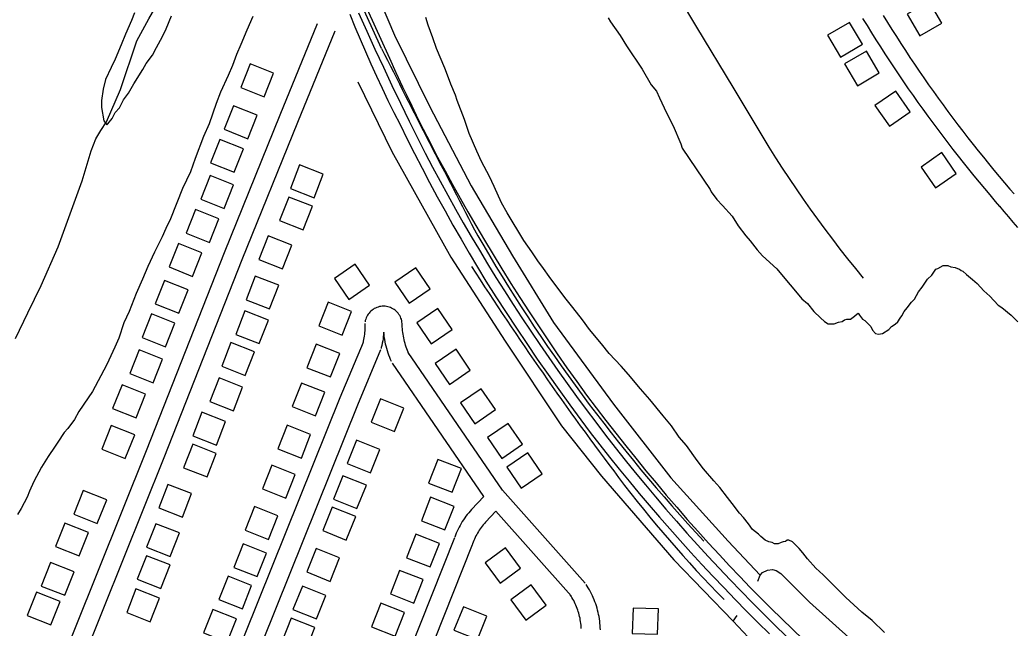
# Model space of a CAD drawing. Extents: x 3567028 to 3605064, y 510945 to 536587.
# Drawn here: x 3583944 to 3585514, y 531015 to 531976 of the extents above; entities that cross this region are included whole.
import ezdxf

# ---------------------------------------------------------------- set-up
doc = ezdxf.new("R2010")
doc.units = 0
for name, color, linetype in [('V-BLDG-OTLN', 7, 'Continuous'), ('V-RAIL-TRAK', 7, 'Continuous'), ('V-ROAD-CNTR', 7, 'Continuous'), ('V-SITE-VEGE', 7, 'Continuous'), ('V-TOPO-SHOR', 7, 'Continuous')]:
    doc.layers.add(name, color=color, linetype=linetype)

msp = doc.modelspace()

# ---------------------------------------------------------------- linework, layer by layer
at = {"layer": 'V-BLDG-OTLN'}
for points in [[(3585344.8, 531985.3), (3585364.9, 531950.7), (3585399.5, 531970.8), (3585379.4, 532005.3)], [(3585273.9, 531937.6), (3585253.6, 531972.1), (3585219.1, 531951.9), (3585239.4, 531917.4)], [(3585300.7, 531892.4), (3585280.4, 531926.9), (3585246, 531906.6), (3585266.2, 531872.1)], [(3584329.5, 531854.5), (3584344.2, 531891.7), (3584307.1, 531906.5), (3584292.3, 531869.3)], [(3585349.5, 531830.8), (3585326.7, 531863.7), (3585293.8, 531840.9), (3585316.6, 531808)], [(3584303.6, 531788.4), (3584318.4, 531825.6), (3584281.2, 531840.4), (3584266.4, 531803.2)], [(3584281.8, 531735.3), (3584296.6, 531772.5), (3584259.4, 531787.2), (3584244.6, 531750.1)], [(3585422.2, 531733.4), (3585399.4, 531766.3), (3585366.6, 531743.5), (3585389.3, 531710.6)], [(3584385.3, 531746.9), (3584370.8, 531709.6), (3584408.1, 531695.1), (3584422.6, 531732.4)], [(3584266.4, 531678.1), (3584281.2, 531715.2), (3584244, 531730), (3584229.2, 531692.9)], [(3584368.2, 531696.1), (3584353.7, 531658.9), (3584390.9, 531644.3), (3584405.5, 531681.6)], [(3584243.1, 531624.4), (3584257.9, 531661.5), (3584220.7, 531676.3), (3584206, 531639.1)], [(3584216.3, 531570.8), (3584231.1, 531608), (3584193.9, 531622.7), (3584179.2, 531585.6)], [(3584335.6, 531634.6), (3584321.1, 531597.3), (3584358.4, 531582.8), (3584372.9, 531620.1)], [(3584463, 531534.4), (3584495.9, 531557.1), (3584473.2, 531590), (3584440.3, 531567.3)], [(3584535.9, 531561.5), (3584558.5, 531528.5), (3584591.5, 531551.1), (3584568.9, 531584.1)], [(3584194.5, 531512.4), (3584209.2, 531549.5), (3584172.1, 531564.3), (3584157.3, 531527.1)], [(3584315.2, 531571.2), (3584300.7, 531533.9), (3584337.9, 531519.4), (3584352.5, 531556.7)], [(3584452.8, 531477.8), (3584467.5, 531515), (3584430.3, 531529.8), (3584415.6, 531492.6)], [(3584299, 531516.2), (3584284.5, 531478.9), (3584321.7, 531464.4), (3584336.2, 531501.7)], [(3584570.5, 531497.2), (3584593.1, 531464.2), (3584626.1, 531486.8), (3584603.5, 531519.8)], [(3584173.7, 531459.5), (3584188.4, 531496.6), (3584151.3, 531511.4), (3584136.5, 531474.3)], [(3584276.8, 531466), (3584262.3, 531428.8), (3584299.6, 531414.2), (3584314.1, 531451.5)], [(3584154.2, 531402.6), (3584169, 531439.8), (3584131.8, 531454.6), (3584117.1, 531417.4)], [(3584434, 531411.7), (3584448.8, 531448.9), (3584411.6, 531463.6), (3584396.8, 531426.4)], [(3584599.3, 531432.9), (3584621.9, 531399.9), (3584654.9, 531422.5), (3584632.3, 531455.5)], [(3584258.1, 531410.2), (3584243.6, 531373), (3584280.9, 531358.4), (3584295.4, 531395.7)], [(3584410.6, 531350.3), (3584425.3, 531387.5), (3584388.2, 531402.2), (3584373.4, 531365.1)], [(3584127.2, 531347.3), (3584142, 531384.5), (3584104.9, 531399.2), (3584090.1, 531362.1)], [(3584639.2, 531370.6), (3584661.8, 531337.6), (3584694.8, 531360.2), (3584672.2, 531393.2)], [(3584513, 531377.3), (3584498.1, 531340.2), (3584535.3, 531325.3), (3584550.1, 531362.4)], [(3584231.1, 531355.9), (3584216.6, 531318.6), (3584253.9, 531304.1), (3584268.4, 531341.4)], [(3584110.1, 531283), (3584124.9, 531320.2), (3584087.7, 531335), (3584072.9, 531297.8)], [(3584388.1, 531283.6), (3584402.8, 531320.8), (3584365.7, 531335.5), (3584350.9, 531298.4)], [(3584681.9, 531315.8), (3584704.5, 531282.8), (3584737.5, 531305.4), (3584714.9, 531338.4)], [(3584475.1, 531312.1), (3584460.2, 531274.9), (3584497.3, 531260.1), (3584512.2, 531297.2)], [(3584216.5, 531305.5), (3584202, 531268.2), (3584239.2, 531253.7), (3584253.8, 531291)], [(3584626.2, 531229.5), (3584640.8, 531266.8), (3584603.5, 531281.4), (3584588.9, 531244.1)], [(3584712.6, 531269.2), (3584735.2, 531236.2), (3584768.2, 531258.8), (3584745.6, 531291.8)], [(3584363.8, 531220.2), (3584378.5, 531257.4), (3584341.3, 531272.2), (3584326.6, 531235)], [(3584453.6, 531255.7), (3584438.8, 531218.5), (3584475.9, 531203.7), (3584490.8, 531240.8)], [(3584065.9, 531180.2), (3584080.7, 531217.3), (3584043.5, 531232.1), (3584028.7, 531195)], [(3584177.5, 531242), (3584163, 531204.7), (3584200.2, 531190.2), (3584214.8, 531227.4)], [(3584614.9, 531169.9), (3584629.5, 531207.2), (3584592.2, 531221.8), (3584577.6, 531184.6)], [(3584336.4, 531154.9), (3584351.1, 531192), (3584313.9, 531206.8), (3584299.2, 531169.6)], [(3584436.7, 531205.9), (3584421.9, 531168.8), (3584459, 531153.9), (3584473.9, 531191)], [(3584037, 531128.8), (3584051.8, 531166), (3584014.6, 531180.7), (3583999.8, 531143.6)], [(3584158.2, 531179.8), (3584143.7, 531142.6), (3584181, 531128.1), (3584195.5, 531165.3)], [(3584591.5, 531111.5), (3584606.1, 531148.7), (3584568.9, 531163.3), (3584554.3, 531126.1)], [(3584318.5, 531096.1), (3584333.3, 531133.2), (3584296.1, 531148), (3584281.3, 531110.8)], [(3584411.3, 531140.6), (3584396.5, 531103.5), (3584433.6, 531088.6), (3584448.5, 531125.7)], [(3584734.3, 531109.6), (3584710.5, 531141.8), (3584678.3, 531118), (3584702.1, 531085.8)], [(3584143.4, 531129.2), (3584128.9, 531091.9), (3584166.1, 531077.4), (3584180.7, 531114.7)], [(3584014.5, 531066.6), (3584029.3, 531103.7), (3583992.1, 531118.5), (3583977.3, 531081.3)], [(3584565.8, 531054.2), (3584580.4, 531091.4), (3584543.2, 531106), (3584528.6, 531068.8)], [(3584294.9, 531045.1), (3584309.6, 531082.3), (3584272.4, 531097), (3584257.7, 531059.8)], [(3584126.8, 531076.7), (3584112.3, 531039.4), (3584149.6, 531024.9), (3584164.1, 531062.2)], [(3584389.8, 531081.2), (3584374.9, 531044.1), (3584412, 531029.2), (3584426.9, 531066.3)], [(3584774.8, 531051.3), (3584751.1, 531083.4), (3584718.9, 531059.6), (3584742.7, 531027.5)], [(3583992.5, 531019.7), (3584007.3, 531056.8), (3583970.1, 531071.6), (3583955.3, 531034.5)], [(3584270.8, 530992.4), (3584285.6, 531029.5), (3584248.4, 531044.3), (3584233.6, 531007.1)], [(3584536.2, 531002.2), (3584550.8, 531039.5), (3584513.6, 531054.1), (3584499, 531016.9)], [(3584644, 531048.6), (3584629.1, 531011.4), (3584666.2, 530996.6), (3584681.1, 531033.7)], [(3584911.8, 531046.4), (3584910.3, 531006.4), (3584950.3, 531005), (3584951.8, 531045)], [(3584372.1, 531030.4), (3584357.3, 530993.3), (3584394.4, 530978.4), (3584409.3, 531015.5)]]:
    msp.add_lwpolyline(points, close=True, dxfattribs=at)
at = {"layer": 'V-RAIL-TRAK'}
for points in [[(3584464.5, 531985.1), (3584472.6, 531965.4), (3584480.8, 531945.8), (3584489.2, 531926.2), (3584497.9, 531906.8), (3584506.7, 531887.4), (3584515.7, 531868.1), (3584524.9, 531848.9), (3584534.3, 531829.8), (3584543.9, 531810.7), (3584555.3, 531787.8), (3584566.8, 531764.9), (3584578.6, 531742), (3584590.5, 531719.3), (3584602.7, 531696.7), (3584615, 531674.2), (3584627.5, 531651.8), (3584640.2, 531629.5), (3584653.1, 531607.4), (3584666.2, 531585.3), (3584679.5, 531563.3), (3584695.3, 531538.4), (3584711.4, 531513.6), (3584727.6, 531489), (3584744.1, 531464.4), (3584760.7, 531440), (3584777.6, 531415.8), (3584794.6, 531391.7), (3584811.8, 531367.7), (3584829.3, 531343.9), (3584844.2, 531324.2), (3584859.3, 531304.6), (3584874.6, 531285.2), (3584890.1, 531265.9), (3584905.7, 531246.8), (3584921.5, 531227.8), (3584937.4, 531208.9), (3584953.5, 531190.2), (3584969.8, 531171.6), (3584986.2, 531153.2), (3585003.3, 531134.2), (3585020.6, 531115.5), (3585037.9, 531096.8), (3585055.5, 531078.3), (3585073.1, 531059.9), (3585091, 531041.7), (3585108.9, 531023.7), (3585127.1, 531005.7)], [(3584478.5, 531987.1), (3584491.3, 531958.4), (3584504.3, 531929.7), (3584517.6, 531901.2), (3584531, 531872.7), (3584544.6, 531844.3), (3584558.4, 531816), (3584572.3, 531787.8), (3584583.7, 531765.5), (3584595.3, 531743.2), (3584607.2, 531721.1), (3584619.2, 531699), (3584631.4, 531677.1), (3584643.8, 531655.3), (3584656.4, 531633.6), (3584669.2, 531612), (3584682.2, 531590.5), (3584695.3, 531569.2), (3584708.8, 531547.8), (3584722.4, 531526.5), (3584736.2, 531505.3), (3584750.2, 531484.3), (3584764.4, 531463.3), (3584778.7, 531442.5), (3584793.2, 531421.8), (3584807.9, 531401.2), (3584822.7, 531380.7), (3584837.7, 531360.4), (3584852.9, 531340.1), (3584868.3, 531320), (3584883.8, 531300.1), (3584899.4, 531280.2), (3584915.3, 531260.7), (3584931.3, 531241.3), (3584947.4, 531222.1), (3584963.7, 531202.9), (3584980.2, 531183.9), (3584996.9, 531165.1), (3585013.7, 531146.4), (3585030.6, 531127.8), (3585047.8, 531109.4), (3585065, 531091.2), (3585082.5, 531073), (3585100.1, 531055.1), (3585117.8, 531037.2), (3585135.7, 531019.6), (3585153.7, 531002.1)], [(3584491.5, 531994.2), (3584527.3, 531915.5), (3584537.5, 531892.9), (3584548, 531870.4), (3584558.7, 531848), (3584569.5, 531825.7), (3584580.6, 531803.5), (3584591.9, 531781.4), (3584603.3, 531759.4), (3584615, 531737.5), (3584626.9, 531715.8), (3584638.9, 531694.1), (3584651.2, 531672.5), (3584663.6, 531651.1), (3584677.1, 531628.1), (3584690.8, 531605.2), (3584704.7, 531582.4), (3584718.8, 531559.7), (3584733.1, 531537.2), (3584747.6, 531514.8), (3584762.3, 531492.5), (3584777.2, 531470.3), (3584792.2, 531448.3), (3584807.5, 531426.4), (3584822.9, 531404.7), (3584838.6, 531383.1), (3584853.7, 531362.8), (3584869.1, 531342.7), (3584884.5, 531322.8), (3584900.2, 531302.9), (3584916, 531283.2), (3584932, 531263.6), (3584948.1, 531244.2), (3584964.4, 531224.9), (3584980.9, 531205.7), (3584997.5, 531186.7), (3585014.3, 531167.8), (3585031.2, 531149), (3585048.3, 531130.4), (3585064.3, 531113.2)], [(3585064.3, 531113.2), (3585080.4, 531096.1), (3585096.7, 531079.2), (3585113.2, 531062.4), (3585129.8, 531045.8), (3585146.6, 531029.3), (3585163.5, 531013), (3585180.6, 530996.9), (3585197.8, 530980.9), (3585215.2, 530965), (3585232.7, 530949.4), (3585250.3, 530933.8), (3585268.1, 530918.5), (3585286, 530903.3), (3585307.8, 530885.2), (3585329.8, 530867.2), (3585351.8, 530849.4), (3585374.1, 530831.9), (3585396.5, 530814.5), (3585416.8, 530798.9)]]:
    msp.add_lwpolyline(points, dxfattribs=at)
at = {"layer": 'V-ROAD-CNTR'}
for points in [[(3584514.7, 531931), (3584225.8, 532565.2)], [(3584955.5, 532059.4), (3585012.2, 531964.4), (3585069.2, 531869.6), (3585126.3, 531774.8), (3585136.7, 531758.2), (3585147.4, 531741.7), (3585158.2, 531725.4), (3585169.2, 531709.1), (3585180.3, 531692.9), (3585191.6, 531676.9), (3585203.1, 531661), (3585214.8, 531645.2), (3585226.6, 531629.5), (3585238.5, 531614), (3585250.7, 531598.6), (3585263, 531583.3), (3585275.4, 531568.1)], [(3584412.9, 531969.8), (3584354, 531825.4), (3584266, 531607.8), (3584143, 531294.9), (3583991.2, 530916.8)], [(3585274.4, 531978.5), (3585281.3, 531967.2), (3585288.3, 531955.9), (3585295.3, 531944.7), (3585302.4, 531933.5), (3585309.6, 531922.4), (3585316.8, 531911.3), (3585324.2, 531900.2), (3585331.5, 531889.2), (3585339, 531878.3), (3585346.5, 531867.4), (3585354, 531856.5), (3585361.7, 531845.7), (3585369.4, 531834.9), (3585377.1, 531824.2), (3585385, 531813.5), (3585392.9, 531802.9), (3585400.8, 531792.3), (3585408.9, 531781.8), (3585417, 531771.3), (3585425.1, 531760.9), (3585433.3, 531750.5), (3585441.6, 531740.2), (3585450, 531729.9), (3585458.4, 531719.7), (3585466.8, 531709.5), (3585475.4, 531699.4), (3585483.9, 531689.3), (3585490.7, 531681.4)], [(3585306.9, 531982.9), (3585313.8, 531971.8), (3585320.7, 531960.7), (3585327.7, 531949.7), (3585334.8, 531938.7), (3585341.9, 531927.8), (3585349.1, 531916.9), (3585356.4, 531906), (3585363.7, 531895.2), (3585371.1, 531884.5), (3585378.6, 531873.7), (3585386.1, 531863.1), (3585393.7, 531852.5), (3585401.4, 531841.9), (3585409.1, 531831.4), (3585416.9, 531820.9), (3585424.8, 531810.4), (3585432.7, 531800.1), (3585440.6, 531789.7), (3585448.7, 531779.4), (3585456.8, 531769.2), (3585465, 531759), (3585473.2, 531748.9), (3585481.5, 531738.8), (3585489.8, 531728.7), (3585498.2, 531718.8), (3585506.7, 531708.8), (3585513.5, 531701)], [(3584440.7, 531958.5), (3584381.8, 531814.1), (3584293.9, 531596.7), (3584170.9, 531283.8), (3584010.2, 530883.5), (3583778.3, 530304.3)], [(3585490.5, 531681.7), (3585497.5, 531673.2), (3585504.6, 531664.7), (3585511.8, 531656.2), (3585519, 531647.8)], [(3584547.4, 531494.8), (3584547.3, 531496.4), (3584547, 531498.6), (3584546.6, 531500.7), (3584546, 531502.9), (3584545.3, 531504.9), (3584544.4, 531506.9), (3584543.4, 531508.9), (3584542.2, 531510.7), (3584540.9, 531512.5), (3584539.5, 531514.1), (3584537.9, 531515.7), (3584536.3, 531517.1), (3584534.5, 531518.4), (3584532.6, 531519.6), (3584530.7, 531520.6), (3584528.7, 531521.5), (3584526.6, 531522.2), (3584524.5, 531522.8), (3584522.4, 531523.2), (3584520.2, 531523.5), (3584518, 531523.5), (3584515.8, 531523.5), (3584513.6, 531523.3), (3584511.5, 531522.9), (3584509.4, 531522.3), (3584507.3, 531521.6), (3584505.3, 531520.7), (3584503.3, 531519.7), (3584501.4, 531518.6), (3584499.7, 531517.3), (3584498, 531515.9), (3584496.4, 531514.4), (3584495, 531512.7), (3584493.6, 531511), (3584492.4, 531509.2), (3584491.4, 531507.2), (3584490.5, 531505.2), (3584489.7, 531503.2), (3584489.1, 531501.1), (3584488.7, 531499.1), (3584488.7, 531498.8)], [(3584488.5, 531496.1), (3584488.5, 531493.1), (3584488.5, 531490.3), (3584488.4, 531487.5), (3584488.3, 531484.7), (3584488, 531482), (3584487.7, 531479.2), (3584487.4, 531476.4), (3584486.9, 531473.6), (3584486.4, 531470.9), (3584485.9, 531468.2), (3584485.2, 531465.4), (3584484.9, 531464.1)], [(3584518.1, 531482), (3584517.9, 531479.1), (3584517.5, 531475.6), (3584517.1, 531472.1), (3584516.5, 531468.6), (3584515.9, 531465.1), (3584515.1, 531461.6), (3584514.3, 531458.2), (3584513.9, 531456.7)], [(3584530.4, 531436.1), (3584529, 531439.3), (3584527.6, 531442.7), (3584526.4, 531446.2), (3584525.2, 531449.6), (3584524, 531453.1), (3584523, 531456.7), (3584522, 531460.2), (3584521.2, 531463.8), (3584520.4, 531467.4), (3584519.7, 531471), (3584519.1, 531474.6), (3584518.6, 531478.2), (3584518.2, 531481.9), (3584518.1, 531482.6)], [(3584557.9, 531448), (3584556.7, 531450.9), (3584555.6, 531453.6), (3584554.6, 531456.4), (3584553.6, 531459.1), (3584552.7, 531461.9), (3584551.9, 531464.8), (3584551.1, 531467.6), (3584550.4, 531470.5), (3584549.8, 531473.4), (3584549.3, 531476.2), (3584548.8, 531479.2), (3584548.4, 531482.1), (3584548, 531485), (3584547.7, 531487.9), (3584547.5, 531490.9), (3584547.4, 531493.9), (3584547.4, 531494.5)], [(3584485.6, 531466.2), (3584448.8, 531378.6), (3584277.2, 530951.2), (3584113.6, 530535.6), (3583987, 530219.5)], [(3584513.2, 531454.6), (3584476.6, 531367.2), (3584305.1, 530940.1), (3584141.5, 530524.5), (3584014.9, 530208.6)], [(3584836.3, 531085.7), (3584705.6, 531232.8), (3584556.6, 531450.5)], [(3584676, 531222.9), (3584531.8, 531433.6)], [(3584676, 531222.9), (3584656.8, 531202.3), (3584654.5, 531199.7), (3584652.3, 531197.1), (3584650.1, 531194.4), (3584648, 531191.7), (3584646, 531188.9), (3584644.1, 531186), (3584642.2, 531183.2), (3584640.5, 531180.2), (3584638.8, 531177.2), (3584637.1, 531174.2), (3584635.6, 531171.1), (3584634.1, 531168), (3584632.8, 531164.8), (3584631.5, 531161.7), (3584630.3, 531158.5), (3584630.3, 531158.5)], [(3584695.2, 531199.4), (3584678.9, 531182.1), (3584677.1, 531180.1), (3584675.4, 531178.1), (3584673.8, 531176), (3584672.2, 531173.9), (3584670.6, 531171.7), (3584669.1, 531169.5), (3584667.7, 531167.3), (3584666.3, 531165), (3584665, 531162.7), (3584663.8, 531160.4), (3584662.6, 531158), (3584661.5, 531155.6), (3584660.4, 531153.2), (3584659.4, 531150.7), (3584658.5, 531148.2), (3584657.6, 531145.9)], [(3584813.9, 531065.8), (3584695.2, 531199.4)], [(3584630, 531157.7), (3584465.1, 530742.6), (3584327.3, 530400.5), (3584221.5, 530129.4)], [(3584657.9, 531146.6), (3584493, 530731.4), (3584355.2, 530389.4), (3584249.4, 530118.2)], [(3584860.2, 531012.1), (3584860.1, 531015.6), (3584859.9, 531019.1), (3584859.6, 531022.6), (3584859.2, 531026), (3584858.7, 531029.5), (3584858.2, 531032.9), (3584857.5, 531036.3), (3584856.8, 531039.7), (3584855.9, 531043.1), (3584855, 531046.5), (3584854, 531049.8), (3584852.9, 531053.1), (3584851.7, 531056.4), (3584850.5, 531059.6), (3584849.1, 531062.9), (3584847.7, 531066), (3584846.2, 531069.2), (3584844.6, 531072.3), (3584843, 531075.3), (3584841.2, 531078.3), (3584839.4, 531081.3), (3584837.7, 531083.9)], [(3584830.1, 531014.2), (3584830, 531016.9), (3584829.7, 531019.6), (3584829.4, 531022.3), (3584829.1, 531025), (3584828.6, 531027.6), (3584828.1, 531030.3), (3584827.5, 531032.9), (3584826.9, 531035.6), (3584826.2, 531038.2), (3584825.4, 531040.8), (3584824.6, 531043.4), (3584823.6, 531045.9), (3584822.7, 531048.4), (3584821.6, 531050.9), (3584820.5, 531053.4), (3584819.3, 531055.8), (3584818.1, 531058.2), (3584816.8, 531060.6), (3584815.4, 531063), (3584814, 531065.3), (3584812.5, 531067.5)]]:
    msp.add_lwpolyline(points, dxfattribs=at)
for centre, radius, start, end in [((3605888.3, 542716.1), 23940.6, 206.77554, 207.57164), ((3586971.3, 532965.7), 2661.2, 210.0013, 222.9608), ((3589204.4, 534506.2), 5404.3, 212.7029, 217.0109), ((3586405.2, 532395.9), 1898.8, 217.0084, 224.7174)]:
    msp.add_arc(centre, radius, start, end, dxfattribs=at)
at = {"layer": 'V-SITE-VEGE'}
for points in [[(3584124.5, 531987.5), (3584119.8, 531975.3), (3584110.3, 531953.6), (3584103.7, 531936.6), (3584094.2, 531913.9), (3584087.6, 531900.7), (3584079, 531881.9), (3584075.2, 531866.8), (3584072.4, 531848.8), (3584072.3, 531837.5), (3584076.1, 531816.7), (3584080.8, 531810.1), (3584082.7, 531812), (3584089.3, 531820.5), (3584094.1, 531829.9), (3584100.7, 531837.4), (3584107.3, 531849.7), (3584114.9, 531860.1), (3584123.4, 531875.2), (3584137.6, 531897.8), (3584143.3, 531907.2), (3584152.8, 531920.5), (3584159.4, 531932.7), (3584168.9, 531949.7), (3584174.6, 531962), (3584183.1, 531982.7)], [(3584311.5, 531981.6), (3584302, 531959.9), (3584292.6, 531937.2), (3584285.9, 531921.2), (3584279.3, 531904.2), (3584272.6, 531888.1), (3584260.3, 531861.7), (3584253.7, 531843.8), (3584242.3, 531811.7), (3584233.8, 531791.9), (3584220.5, 531757), (3584212.9, 531736.2), (3584200.6, 531709.8), (3584181.6, 531661.6), (3584174, 531646.5), (3584168.3, 531633.3), (3584156, 531608.8), (3584145.6, 531586.2), (3584137, 531566.3), (3584127.5, 531543.7), (3584116.2, 531515.4), (3584107.6, 531497.4), (3584100, 531472.9), (3584093.4, 531458.8), (3584081.1, 531431.4), (3584071.6, 531413.5), (3584058.3, 531388.9), (3584051.7, 531378.6), (3584036.6, 531356.9), (3584029.9, 531344.6), (3584019.5, 531330.4), (3584013.8, 531323.8), (3584003.4, 531308.8), (3583999.6, 531302.2), (3583988.3, 531286.1), (3583977.9, 531269.1), (3583965.5, 531246.5), (3583958.9, 531231.4), (3583955.1, 531222), (3583945.6, 531204), (3583940, 531194.6)], [(3584893.2, 531429), (3584874.4, 531448.9), (3584862.1, 531464), (3584843.3, 531486.7), (3584832, 531501.8), (3584816.9, 531521.7), (3584806.5, 531534.9), (3584782, 531567.1), (3584767.9, 531586.9), (3584762.3, 531593.6), (3584751.9, 531609.6), (3584739.6, 531627.6), (3584713.3, 531671.1), (3584703.9, 531687.2), (3584692.6, 531712.7), (3584685.1, 531728.8), (3584672.8, 531752.4), (3584665.3, 531768.4), (3584653.1, 531796.8), (3584645.5, 531818.5), (3584634.3, 531848.8), (3584631.4, 531857.3), (3584623.9, 531874.3), (3584620.2, 531884.7), (3584614.5, 531899.8), (3584601.4, 531931), (3584595.7, 531948), (3584588.2, 531967.8), (3584584.4, 531980.1)], [(3584872.5, 531979.6), (3584876.2, 531973), (3584891.3, 531951.3), (3584901.7, 531935.2), (3584926.2, 531898.3), (3584940.3, 531873.7), (3584948.8, 531863.3), (3584953.5, 531852.9), (3584964.8, 531829.3), (3584975.1, 531808.5), (3584987.3, 531780.2), (3584989.2, 531773.6)], [(3584989.2, 531773.6), (3585033.5, 531708.3), (3585035.4, 531704.5), (3585043.9, 531692.2), (3585053.3, 531682.8), (3585068.4, 531665.8), (3585077.8, 531650.6), (3585090, 531634.6), (3585096.6, 531627), (3585107.9, 531612.8), (3585116.4, 531603.3), (3585139, 531582.5), (3585151.3, 531567.4), (3585168.3, 531547.5), (3585178.6, 531535.2), (3585187.1, 531527.7), (3585197.5, 531515.4), (3585207.8, 531505), (3585214.4, 531499.3), (3585220.1, 531495.5), (3585229.5, 531495.5), (3585236.2, 531498.3), (3585241.8, 531499.2), (3585245.6, 531502.1), (3585249.4, 531503), (3585255.1, 531503), (3585261.7, 531507.7), (3585265.5, 531511.5), (3585267.4, 531512.4), (3585269.2, 531509.6), (3585273.9, 531503), (3585277.7, 531501.1), (3585287.1, 531491.6), (3585290, 531485.9), (3585294.7, 531480.3), (3585299.4, 531479.3), (3585306, 531480.2), (3585315.5, 531486.8), (3585320.2, 531491.5), (3585325.9, 531495.3), (3585329.7, 531499.1), (3585333.4, 531504.7), (3585336.3, 531508.5), (3585340.1, 531515.1), (3585344.8, 531520.8), (3585351.4, 531530.2), (3585356.2, 531534.9), (3585362.8, 531546.2), (3585368.5, 531553.8), (3585377, 531566.1), (3585383.6, 531572.7), (3585390.2, 531582.1), (3585393.1, 531583), (3585401.6, 531587.7), (3585409.1, 531587.7), (3585413.9, 531585.8), (3585420.5, 531584.9), (3585424.2, 531583), (3585427.1, 531582), (3585429.9, 531580.1), (3585432.7, 531579.2), (3585438.4, 531573.5), (3585447.8, 531565.9), (3585455.4, 531559.3), (3585465.7, 531548), (3585475.2, 531539.4), (3585488.4, 531525.2), (3585494, 531521.5), (3585509.1, 531509.2), (3585519.5, 531498.8)], [(3585309, 531008), (3585289.2, 531027), (3585273.1, 531040.2), (3585247.7, 531062.9), (3585211.9, 531098.9), (3585200.5, 531109.3), (3585187.3, 531124.4), (3585179.8, 531133.9), (3585174.2, 531140.5), (3585163.8, 531150.9), (3585158.1, 531153.7), (3585155.3, 531153.7), (3585152.5, 531151.9), (3585148.7, 531150.9), (3585145.8, 531150), (3585141.1, 531148.1), (3585135.4, 531148.1), (3585131.7, 531150), (3585126, 531151), (3585120.3, 531153.8), (3585113.7, 531159.5), (3585110, 531163.3), (3585100.5, 531170.8), (3585093.9, 531179.4), (3585086.4, 531189.8), (3585079.8, 531196.4), (3585068.5, 531211.5), (3585061, 531221), (3585048.7, 531237), (3585039.3, 531247.4), (3585023.3, 531266.4), (3585012.9, 531279.6), (3584996, 531303.2), (3584984.6, 531316.5), (3584972.4, 531334.4), (3584959.2, 531350.5), (3584938.5, 531376.1), (3584923.4, 531393.1), (3584904.5, 531415.8), (3584893.2, 531429)]]:
    msp.add_lwpolyline(points, dxfattribs=at)
at = {"layer": 'V-TOPO-SHOR'}
for p, q in [((3585109, 531089.2), (3585112.4, 531098.2)), ((3585069.7, 531025.5), (3585076.5, 531034.7))]:
    msp.add_line(p, q, dxfattribs=at)
for points in [[(3584285.5, 532514.7), (3584337.9, 532401.1), (3584402.4, 532258.9), (3584476.3, 532091.2), (3584535.3, 531952.1), (3584591.2, 531838.6), (3584656.2, 531713.7), (3584721.5, 531603.3), (3584786.1, 531497.9), (3584881.2, 531369), (3584971.7, 531252.3), (3585061.8, 531152.4), (3585112.4, 531098.2)], [(3583936.5, 531472.4), (3583956.1, 531513.1), (3583977, 531556.4), (3584004.1, 531617.4), (3584042.1, 531721.7), (3584056.4, 531769.1), (3584063.5, 531788.2), (3584071.4, 531801.1), (3584080.6, 531815.2), (3584102.7, 531865.9), (3584128.2, 531942.8), (3584147.4, 531977.7), (3584175.8, 532027.6), (3584201.6, 532069.5), (3584218.7, 532111.9), (3584247.5, 532175.5), (3584275.9, 532219.9), (3584304.2, 532254.4)], [(3584477.5, 531878.4), (3584531, 531768.1), (3584624.2, 531601.1), (3584709.9, 531468.2), (3584798.8, 531334.6), (3584861.8, 531255.2), (3584976.2, 531122.8), (3585069.7, 531025.5), (3585093.7, 531000.5), (3585209.3, 530891.9), (3585289.7, 530822.3)], [(3585112.4, 531098.2), (3585116.3, 531102.5), (3585124.1, 531106.4), (3585132, 531107.6), (3585137.9, 531106), (3585145.3, 531100.9), (3585190.4, 531055.7), (3585257.8, 530995.1), (3585313.5, 530945.9), (3585340.1, 530921.5), (3585346.8, 530913.3), (3585352.6, 530905), (3585366, 530906.2), (3585399.7, 530908.5), (3585432.3, 530901.8), (3585468, 530882.9), (3585515.4, 530838.4), (3585560.9, 530792), (3585580.5, 530774.3)]]:
    msp.add_lwpolyline(points, dxfattribs=at)

doc.saveas('drawing.dxf')
